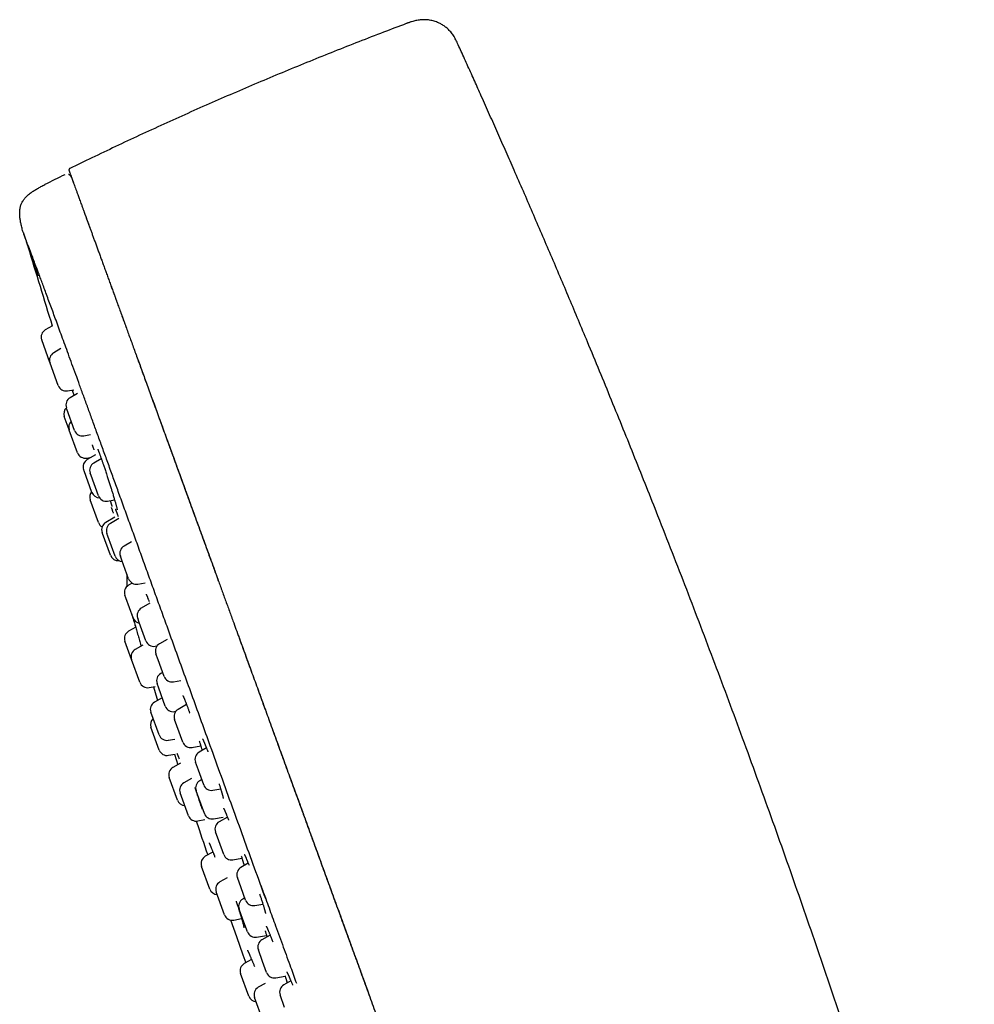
# Model space of a CAD drawing. Header units: millimetres. Extents: x 8 to 562, y 12 to 805.
# Tile 479 of 538: x 72 to 129, y 745 to 805. Entities that reach past the tile are written whole.
import ezdxf

# ---------------------------------------------------------------- set-up
doc = ezdxf.new("R2010")
doc.units = ezdxf.units.MM

msp = doc.modelspace()

# ---------------------------------------------------------------- linework, layer by layer
at = {"color": 7, "linetype": 'Continuous', "lineweight": 30}
for p, q in [((98.058, 803.344), (98.056, 803.349)), ((73.093, 794.9), (73.086, 794.896)), ((74.711, 795.336), (74.698, 795.361)), ((73.556, 786.383), (73.125, 786.134)), ((72.907, 785.527), (72.905, 785.53)), ((73.405, 784.157), (72.907, 785.527)), ((74.07, 785.005), (73.629, 784.75)), ((73.405, 784.157), (73.407, 784.152)), ((73.42, 784.117), (73.409, 784.146)), ((73.909, 782.774), (73.42, 784.117)), ((74.465, 782.452), (74.847, 782.52)), ((74.747, 782.502), (74.761, 782.455)), ((75.065, 782.296), (74.617, 782.036)), ((74.426, 781.351), (74.397, 781.432)), ((74.896, 780.06), (74.426, 781.351)), ((74.566, 780.091), (74.27, 780.903)), ((74.572, 780.073), (74.566, 780.091)), ((75.065, 778.718), (74.572, 780.073)), ((75.453, 779.738), (75.853, 779.809)), ((75.622, 778.397), (75.913, 778.448)), ((76.161, 778.591), (75.657, 778.3)), ((76.504, 778.358), (76.051, 778.096)), ((75.463, 777.626), (75.437, 777.696)), ((75.937, 776.324), (75.463, 777.626)), ((75.888, 777.336), (75.831, 777.492)), ((76.331, 776.119), (75.888, 777.336)), ((75.838, 775.863), (75.836, 775.87)), ((76.336, 774.497), (75.838, 775.863)), ((76.887, 775.798), (77.305, 775.872)), ((77.314, 774.819), (76.772, 774.506)), ((77.568, 774.74), (77.06, 774.447)), ((76.573, 773.845), (76.552, 773.902)), ((77.052, 772.529), (76.573, 773.845)), ((76.896, 773.689), (76.84, 773.843)), ((77.34, 772.47), (76.896, 773.689)), ((78.33, 773.344), (77.876, 773.081)), ((77.747, 772.226), (77.656, 772.477)), ((78.156, 771.105), (77.747, 772.226)), ((78.052, 771.39), (78.052, 770.641)), ((78.373, 770.844), (78.151, 770.717)), ((78.712, 770.783), (79.15, 770.86)), ((77.988, 769.959), (77.932, 770.113)), ((78.431, 768.74), (77.988, 769.959)), ((79.43, 769.627), (78.921, 769.333)), ((78.371, 768.877), (78.38, 768.851)), ((78.798, 768.464), (78.701, 768.729)), ((78.58, 768.183), (78.155, 767.944)), ((79.201, 767.356), (78.798, 768.464)), ((78.333, 766.232), (77.931, 767.337)), ((79.004, 767.091), (78.557, 766.839)), ((79.758, 767.035), (79.875, 767.056)), ((80.475, 767.446), (80.022, 767.184)), ((79.935, 766.218), (79.802, 766.58)), ((78.833, 764.859), (78.333, 766.232)), ((80.302, 765.208), (79.935, 766.218)), ((80.212, 765.456), (80.091, 765.386)), ((79.394, 764.539), (79.752, 764.606)), ((79.977, 764.492), (79.872, 764.782)), ((80.859, 764.886), (81.314, 764.966)), ((80.371, 763.409), (79.977, 764.492)), ((80.175, 763.916), (79.715, 763.657)), ((81.651, 763.515), (81.145, 763.223)), ((79.991, 761.677), (79.491, 763.05)), ((80.928, 763.088), (81.004, 763.101)), ((81.07, 762.22), (80.925, 762.619)), ((81.425, 761.246), (81.07, 762.22)), ((80.003, 760.767), (79.503, 762.14)), ((80.552, 761.357), (80.951, 761.431)), ((81.981, 760.925), (82.51, 761.018)), ((80.565, 760.447), (80.96, 760.521)), ((80.92, 760.514), (81.123, 759.881)), ((82.854, 760.89), (82.407, 760.632)), ((81.296, 759.977), (80.831, 759.716)), ((82.365, 759.541), (82.187, 760.028)), ((82.687, 758.655), (82.365, 759.541)), ((81.106, 757.737), (80.606, 759.109)), ((81.949, 759.041), (81.49, 758.782)), ((82.569, 758.98), (82.448, 758.911)), ((81.765, 756.802), (81.265, 758.175)), ((82.395, 757.85), (82.229, 758.307)), ((83.244, 758.334), (83.715, 758.417)), ((82.728, 756.934), (82.395, 757.85)), ((82.327, 756.482), (82.766, 756.564)), ((83.285, 756.612), (83.871, 756.716)), ((84.116, 756.721), (83.617, 756.432)), ((83.596, 755.282), (83.397, 755.828)), ((83.896, 754.455), (83.596, 755.282)), ((83.244, 754.608), (82.785, 754.349)), ((84.453, 754.134), (84.999, 754.23)), ((85.378, 753.93), (84.939, 753.676)), ((83.059, 752.369), (82.56, 753.742)), ((84.112, 753.053), (83.666, 752.802)), ((84.944, 752.453), (84.719, 753.072)), ((83.942, 750.822), (83.442, 752.195)), ((85.219, 751.699), (84.944, 752.453)), ((85.168, 751.839), (85.048, 751.77)), ((85.06, 750.526), (84.828, 751.166)), ((85.775, 751.378), (86.262, 751.464)), ((84.503, 750.502), (84.979, 750.591)), ((85.327, 749.793), (85.06, 750.526)), ((85.884, 749.471), (86.485, 749.577)), ((86.698, 749.594), (86.208, 749.311)), ((86.244, 748.005), (85.989, 748.707)), ((85.058, 748.402), (85.232, 747.926)), ((85.58, 748.122), (85.141, 747.875)), ((86.488, 747.334), (86.244, 748.005)), ((85.416, 745.895), (84.916, 747.268)), ((87.045, 747.013), (87.604, 747.111)), ((87.948, 746.831), (87.52, 746.584)), ((86.404, 746.675), (85.983, 746.438)), ((86.258, 744.458), (85.758, 745.831)), ((87.575, 745.226), (87.3, 745.98))]:
    msp.add_line(p, q, dxfattribs=at)
at = {"color": 7, "linetype": 'Continuous', "lineweight": 30, "flags": 128}
for points in [[(78.333, 769.008), (78.351, 768.948), (78.371, 768.877)], [(79.648, 764.586), (79.862, 763.89), (79.901, 763.761)], [(84.301, 750.506), (84.661, 749.499), (85.058, 748.402)]]:
    msp.add_lwpolyline(points, dxfattribs=at)
at = {"color": 7, "linetype": 'Continuous', "lineweight": 30}
for centre, radius, start, end in [((176.415, 587.517), 231.703, 116.15064, 116.48322), ((837.923, 1022.423), 800, 196.802782, 197.161217), ((73.375, 785.701), 0.5, 120, 200), ((73.879, 784.317), 0.5, 120, 200), ((74.378, 782.945), 0.5, 200, 280), ((74.867, 781.603), 0.5, 120, 200), ((74.74, 781.074), 0.5, 133.57587, 200), ((75.036, 780.262), 0.5, 133.57818, 200), ((75.366, 780.231), 0.5, 200, 280), ((75.535, 778.889), 0.5, 200, 280), ((75.907, 777.867), 0.5, 120, 200), ((76.301, 777.663), 0.5, 120, 200), ((76.306, 776.041), 0.5, 140, 200), ((76.407, 776.495), 0.5, 200, 268.90386), ((76.8, 776.29), 0.5, 200, 280), ((76.806, 774.668), 0.5, 200, 239.28121), ((77.022, 774.073), 0.5, 120, 200), ((77.31, 774.014), 0.5, 120, 200), ((78.126, 772.648), 0.5, 120, 200), ((77.522, 772.7), 0.5, 200, 275.41597), ((77.809, 772.641), 0.5, 200, 266.42182), ((78.626, 771.276), 0.5, 200, 280), ((78.401, 770.284), 0.5, 120, 200), ((79.171, 768.9), 0.5, 120, 200), ((78.901, 768.911), 0.5, 200, 260), ((78.401, 767.508), 0.5, 119.41476, 200), ((79.671, 767.527), 0.5, 200, 280), ((80.272, 766.751), 0.5, 120, 200), ((78.803, 766.403), 0.5, 119.41476, 200), ((80.341, 764.953), 0.5, 120, 200), ((80.772, 765.379), 0.5, 200, 280), ((79.302, 765.03), 0.5, 200, 280.58524), ((79.961, 763.221), 0.5, 119.41476, 200), ((80.841, 763.58), 0.5, 200, 280), ((81.395, 762.79), 0.5, 120, 200), ((79.973, 762.311), 0.5, 133.57818, 200), ((80.461, 761.848), 0.5, 200, 280.58524), ((81.895, 761.417), 0.5, 200, 280), ((80.473, 760.938), 0.5, 200, 280.65937), ((82.657, 760.199), 0.5, 120, 200), ((81.076, 759.28), 0.5, 119.34063, 200), ((81.735, 758.346), 0.5, 119.41476, 200), ((82.698, 758.478), 0.5, 120, 200), ((83.157, 758.826), 0.5, 200, 280), ((81.576, 757.908), 0.5, 200, 266.42182), ((83.198, 757.105), 0.5, 200, 280), ((82.235, 756.973), 0.5, 200, 280.58524), ((388.068, 858.688), 322.456, 198.48091, 198.86388), ((83.867, 755.999), 0.5, 120, 200), ((84.366, 754.626), 0.5, 200, 280), ((83.03, 753.913), 0.5, 119.34063, 200), ((85.189, 753.243), 0.5, 120, 200), ((83.912, 752.366), 0.5, 119.41476, 200), ((83.529, 752.54), 0.5, 200, 266.42182), ((85.298, 751.337), 0.5, 120, 200), ((85.689, 751.87), 0.5, 200, 280), ((84.412, 750.993), 0.5, 200, 280.58524), ((85.797, 749.964), 0.5, 200, 280), ((86.458, 748.878), 0.5, 120, 200), ((85.386, 747.439), 0.5, 119.34063, 200), ((86.958, 747.505), 0.5, 200, 280), ((86.228, 746.002), 0.5, 119.41476, 200), ((87.77, 746.151), 0.5, 120, 200), ((85.886, 746.066), 0.5, 200, 266.42182)]:
    msp.add_arc(centre, radius, start, end, dxfattribs=at)
for points, knots in [([(94.913, 804.625), (94.458, 804.454), (93.505, 804.094), (92.057, 803.534), (90.57, 802.947), (89.086, 802.35), (87.606, 801.743), (86.131, 801.125), (84.66, 800.497), (83.193, 799.859), (81.73, 799.211), (80.272, 798.553), (78.819, 797.885), (77.371, 797.207), (75.967, 796.538), (75.048, 796.091), (74.609, 795.877)], [0, 0, 0, 0, 0.0659085, 0.1382047, 0.2105103, 0.2828236, 0.3551429, 0.4274664, 0.4997924, 0.5721193, 0.6444452, 0.7167685, 0.7890874, 0.8614001, 0.9337051, 1, 1, 1, 1]), ([(98.056, 803.349), (98.033, 803.399), (97.989, 803.498), (97.919, 803.642), (97.846, 803.777), (97.768, 803.903), (97.687, 804.019), (97.603, 804.124), (97.516, 804.22), (97.428, 804.306), (97.34, 804.382), (97.247, 804.454), (97.151, 804.52), (97.052, 804.58), (96.958, 804.631), (96.855, 804.68), (96.739, 804.728), (96.606, 804.773), (96.469, 804.809), (96.329, 804.837), (96.185, 804.856), (96.04, 804.864), (95.898, 804.864), (95.762, 804.854), (95.629, 804.837), (95.498, 804.812), (95.369, 804.78), (95.258, 804.748), (95.164, 804.717), (95.103, 804.695), (95.061, 804.68), (95.035, 804.671), (95.002, 804.659), (94.961, 804.644), (94.93, 804.632), (94.912, 804.625)], [0, 0, 0, 0, 0.0435425, 0.0853535, 0.1255102, 0.1640502, 0.2009874, 0.2363141, 0.2700031, 0.3020108, 0.3322831, 0.3607613, 0.3937467, 0.4237384, 0.4507366, 0.4770597, 0.5127563, 0.5490716, 0.5859224, 0.6232221, 0.6608862, 0.6988384, 0.7360297, 0.7714525, 0.8051469, 0.8408966, 0.8748018, 0.9084599, 0.9307552, 0.9523992, 0.9589214, 0.9654197, 0.9740224, 0.9855497, 1, 1, 1, 1]), ([(129.217, 718.615), (129.157, 718.826), (128.976, 719.46), (128.672, 720.516), (128.304, 721.784), (127.934, 723.048), (127.56, 724.314), (127.16, 725.659), (126.731, 727.088), (126.273, 728.6), (125.808, 730.118), (125.308, 731.737), (124.772, 733.455), (124.2, 735.268), (123.624, 737.075), (123.044, 738.875), (122.461, 740.668), (121.807, 742.655), (121.079, 744.839), (120.275, 747.219), (119.461, 749.599), (118.636, 751.978), (117.8, 754.358), (116.954, 756.736), (116.097, 759.112), (115.245, 761.445), (114.398, 763.735), (113.557, 765.981), (112.708, 768.221), (111.852, 770.455), (110.989, 772.682), (110.18, 774.746), (109.426, 776.65), (108.728, 778.396), (108.023, 780.144), (107.31, 781.896), (106.589, 783.651), (105.922, 785.26), (105.312, 786.722), (104.761, 788.035), (104.207, 789.344), (103.653, 790.646), (103.099, 791.94), (102.545, 793.225), (101.991, 794.502), (101.457, 795.723), (100.944, 796.891), (100.45, 798.009), (99.952, 799.131), (99.485, 800.177), (99.049, 801.15), (98.645, 802.048), (98.313, 802.782), (98.117, 803.216), (98.057, 803.349)], [0, 0, 0, 0, 0.007256, 0.021905, 0.036495, 0.051065, 0.065654, 0.0803, 0.097676, 0.115168, 0.132749, 0.150392, 0.171437, 0.192486, 0.213492, 0.234418, 0.255272, 0.276072, 0.303879, 0.331673, 0.359499, 0.387373, 0.415286, 0.443226, 0.47118, 0.499137, 0.525696, 0.552237, 0.578748, 0.60522, 0.631648, 0.658059, 0.678826, 0.699627, 0.720481, 0.741408, 0.762415, 0.783464, 0.799251, 0.815016, 0.830741, 0.846406, 0.861991, 0.877477, 0.892871, 0.908213, 0.921707, 0.935225, 0.9488, 0.96246, 0.973274, 0.984173, 0.995175, 1, 1, 1, 1]), ([(74.7, 795.362), (74.698, 795.364), (74.696, 795.368), (74.693, 795.376), (74.688, 795.383), (74.684, 795.39), (74.679, 795.398), (74.673, 795.406), (74.668, 795.414), (74.661, 795.422), (74.654, 795.43), (74.647, 795.437), (74.641, 795.444), (74.637, 795.448), (74.63, 795.454), (74.621, 795.462), (74.607, 795.473), (74.587, 795.487), (74.559, 795.502), (74.537, 795.513), (74.523, 795.516), (74.522, 795.516)], [0, 0, 0, 0, 0.1364252, 0.2603291, 0.3717345, 0.4706718, 0.5571837, 0.631334, 0.6932238, 0.743029, 0.7810935, 0.8082118, 0.8183252, 0.8268554, 0.8354416, 0.8504524, 0.8733806, 0.9043814, 0.9447662, 0.9966214, 1, 1, 1, 1]), ([(74.608, 795.878), (74.603, 795.875), (74.592, 795.87), (74.577, 795.858), (74.564, 795.843), (74.555, 795.825), (74.55, 795.805), (74.549, 795.785), (74.553, 795.767), (74.558, 795.755), (74.56, 795.75)], [0, 0, 0, 0, 0.118439, 0.241072, 0.369511, 0.501889, 0.63366, 0.760703, 0.882048, 1, 1, 1, 1]), ([(74.559, 795.752), (74.559, 795.752), (74.558, 795.754), (74.561, 795.747), (74.567, 795.731), (74.577, 795.702), (74.592, 795.662), (74.611, 795.61), (74.633, 795.547), (74.66, 795.473), (74.691, 795.388), (74.727, 795.291), (74.767, 795.181), (74.811, 795.058), (74.861, 794.923), (74.914, 794.776), (74.972, 794.616), (75.035, 794.444), (75.095, 794.281), (75.149, 794.13), (75.198, 793.996), (75.25, 793.853), (75.306, 793.698), (75.366, 793.533), (75.43, 793.36), (75.495, 793.179), (75.564, 792.991), (75.637, 792.791), (75.714, 792.579), (75.791, 792.367), (75.868, 792.156), (75.943, 791.95), (76.021, 791.734), (76.103, 791.509), (76.189, 791.274), (76.277, 791.033), (76.366, 790.787), (76.457, 790.536), (76.552, 790.277), (76.65, 790.008), (76.75, 789.733), (76.851, 789.453), (76.955, 789.169), (77.062, 788.875), (77.172, 788.574), (77.284, 788.264), (77.398, 787.951), (77.513, 787.637), (77.627, 787.322), (77.745, 786.999), (77.865, 786.669), (77.988, 786.332), (78.113, 785.987), (78.241, 785.636), (78.371, 785.277), (78.504, 784.912), (78.639, 784.543), (78.774, 784.17), (78.912, 783.793), (79.051, 783.411), (79.198, 783.006), (79.354, 782.577), (79.519, 782.123), (79.687, 781.664), (79.856, 781.198), (80.028, 780.727), (80.201, 780.25), (80.377, 779.768), (80.557, 779.273), (80.742, 778.765), (80.931, 778.245), (81.122, 777.721), (81.314, 777.192), (81.508, 776.659), (81.709, 776.107), (81.918, 775.534), (82.133, 774.941), (82.35, 774.345), (82.568, 773.746), (82.787, 773.144), (83.007, 772.54), (83.236, 771.913), (83.472, 771.264), (83.717, 770.592), (83.962, 769.918), (84.208, 769.242), (84.494, 768.455), (84.821, 767.556), (85.189, 766.546), (85.558, 765.533), (85.927, 764.52), (86.296, 763.504), (86.677, 762.458), (87.069, 761.38), (87.473, 760.271), (87.877, 759.161), (88.281, 758.05), (88.684, 756.944), (89.084, 755.845), (89.482, 754.752), (89.88, 753.658), (90.281, 752.556), (90.685, 751.447), (91.091, 750.33), (91.498, 749.214), (91.904, 748.097), (92.31, 746.981), (92.716, 745.865), (93.122, 744.749), (93.528, 743.634), (93.934, 742.521), (94.339, 741.408), (94.743, 740.296), (95.148, 739.185), (95.552, 738.075), (95.913, 737.082), (96.232, 736.206), (96.509, 735.446), (96.785, 734.687), (97.061, 733.929), (97.336, 733.171), (97.612, 732.415), (97.886, 731.66), (98.154, 730.926), (98.414, 730.212), (98.666, 729.518), (98.917, 728.828), (99.168, 728.14), (99.417, 727.455), (99.665, 726.774), (99.894, 726.146), (100.104, 725.569), (100.295, 725.043), (100.485, 724.521), (100.674, 724.001), (100.862, 723.486), (101.048, 722.974), (101.233, 722.466), (101.416, 721.963), (101.597, 721.465), (101.777, 720.972), (101.954, 720.485), (102.129, 720.003), (102.302, 719.528), (102.469, 719.071), (102.628, 718.633), (102.781, 718.214), (102.931, 717.8), (103.079, 717.393), (103.225, 716.992), (103.373, 716.586), (103.523, 716.175), (103.673, 715.762), (103.82, 715.357), (103.964, 714.961), (104.104, 714.577), (104.24, 714.204), (104.371, 713.843), (104.5, 713.491), (104.625, 713.146), (104.748, 712.807), (104.869, 712.477), (104.986, 712.156), (105.099, 711.844), (105.209, 711.543), (105.315, 711.251), (105.418, 710.969), (105.517, 710.697), (105.612, 710.434), (105.704, 710.182), (105.792, 709.94), (105.877, 709.707), (105.958, 709.484), (106.038, 709.264), (106.118, 709.046), (106.196, 708.831), (106.27, 708.628), (106.34, 708.433), (106.384, 708.312), (106.407, 708.251)], [0, 0, 0, 0, 0.000001, 0.008782, 0.017563, 0.026344, 0.035124, 0.043904, 0.052527, 0.06115, 0.069774, 0.078397, 0.087199, 0.096001, 0.104803, 0.113602, 0.122401, 0.1312, 0.139999, 0.145748, 0.151497, 0.157247, 0.162997, 0.168746, 0.174495, 0.179915, 0.185335, 0.190756, 0.196177, 0.201598, 0.206115, 0.210633, 0.21515, 0.219668, 0.224187, 0.228705, 0.232964, 0.237223, 0.241481, 0.245739, 0.249997, 0.254094, 0.258192, 0.26229, 0.266388, 0.270486, 0.274584, 0.278449, 0.282313, 0.286177, 0.290041, 0.293905, 0.29777, 0.301635, 0.305498, 0.309361, 0.313223, 0.317016, 0.320809, 0.324602, 0.328396, 0.332708, 0.33702, 0.341332, 0.345645, 0.349959, 0.354272, 0.358586, 0.3629, 0.367418, 0.371935, 0.376451, 0.380967, 0.385483, 0.389999, 0.394926, 0.399854, 0.404783, 0.409711, 0.414639, 0.419567, 0.424494, 0.429915, 0.435336, 0.440757, 0.446178, 0.451599, 0.459666, 0.467731, 0.475797, 0.483864, 0.491931, 0.499998, 0.508779, 0.51756, 0.52634, 0.535121, 0.543901, 0.552525, 0.56115, 0.569774, 0.578398, 0.587198, 0.595998, 0.604798, 0.613598, 0.622399, 0.631199, 0.639999, 0.648799, 0.657598, 0.666397, 0.675197, 0.683999, 0.692801, 0.701601, 0.70765, 0.713699, 0.719749, 0.725799, 0.731849, 0.737897, 0.743944, 0.749992, 0.755593, 0.761195, 0.766798, 0.7724, 0.778001, 0.783601, 0.7892, 0.793598, 0.797997, 0.802395, 0.806794, 0.811194, 0.815596, 0.82, 0.824402, 0.828802, 0.833202, 0.837601, 0.841999, 0.846398, 0.850797, 0.854831, 0.858865, 0.862898, 0.866932, 0.870965, 0.874998, 0.879388, 0.883779, 0.88817, 0.892562, 0.896953, 0.901265, 0.905576, 0.909887, 0.914197, 0.918596, 0.922996, 0.927396, 0.931796, 0.936197, 0.940598, 0.945, 0.949401, 0.953802, 0.958202, 0.962601, 0.966999, 0.971398, 0.975797, 0.980638, 0.985479, 0.99032, 0.995161, 1, 1, 1, 1]), ([(71.798, 791.993), (71.784, 792.043), (71.756, 792.138), (71.719, 792.277), (71.686, 792.406), (71.659, 792.525), (71.636, 792.637), (71.618, 792.742), (71.601, 792.851), (71.588, 792.965), (71.579, 793.082), (71.577, 793.191), (71.58, 793.3), (71.59, 793.408), (71.607, 793.516), (71.633, 793.618), (71.666, 793.716), (71.707, 793.809), (71.754, 793.895), (71.805, 793.975), (71.861, 794.05), (71.924, 794.124), (71.995, 794.197), (72.075, 794.272), (72.165, 794.347), (72.256, 794.417), (72.35, 794.483), (72.444, 794.545), (72.546, 794.61), (72.65, 794.671), (72.755, 794.73), (72.859, 794.787), (72.972, 794.846), (73.05, 794.885), (73.091, 794.906)], [0, 0, 0, 0, 0.042685, 0.0818891, 0.1180411, 0.1515069, 0.1826015, 0.2115982, 0.2387366, 0.2734011, 0.3054309, 0.3352455, 0.3632171, 0.3945773, 0.424324, 0.4529453, 0.4809079, 0.5086672, 0.5366755, 0.561228, 0.5865923, 0.6130736, 0.6409938, 0.6706997, 0.7025721, 0.737038, 0.7656499, 0.7963429, 0.8294079, 0.8651794, 0.8954359, 0.9278197, 0.9625793, 1, 1, 1, 1]), ([(74.713, 795.33), (74.714, 795.325), (74.718, 795.316), (74.728, 795.287), (74.742, 795.248), (74.761, 795.197), (74.783, 795.137), (74.808, 795.069), (74.826, 795.017), (74.835, 794.993)], [0, 0, 0, 0, 0.146744, 0.293564, 0.440446, 0.587375, 0.734339, 0.872923, 1, 1, 1, 1]), ([(75.487, 793.202), (75.504, 793.155), (75.541, 793.054), (75.603, 792.885), (75.671, 792.696), (75.739, 792.509), (75.791, 792.367), (75.819, 792.291), (75.825, 792.274)], [0, 0, 0, 0, 0.175553, 0.380988, 0.586375, 0.791779, 0.95323, 1, 1, 1, 1]), ([(71.798, 791.993), (71.799, 791.991), (71.8, 791.989), (71.805, 791.972), (71.813, 791.947), (71.821, 791.926), (71.824, 791.916)], [0, 0, 0, 0, 0.279984, 0.559991, 0.779988, 1, 1, 1, 1]), ([(86.431, 751.785), (86.207, 752.401), (85.76, 753.633), (85.091, 755.48), (84.422, 757.326), (83.753, 759.171), (83.133, 760.883), (82.561, 762.463), (82.037, 763.91), (81.513, 765.356), (80.992, 766.8), (80.522, 768.101), (80.105, 769.257), (79.74, 770.267), (79.377, 771.27), (79.017, 772.266), (78.66, 773.253), (78.306, 774.232), (77.955, 775.201), (77.621, 776.124), (77.305, 776.996), (77.007, 777.818), (76.716, 778.621), (76.431, 779.405), (76.155, 780.166), (75.888, 780.902), (75.629, 781.614), (75.378, 782.304), (75.136, 782.972), (74.902, 783.612), (74.679, 784.226), (74.466, 784.808), (74.264, 785.361), (74.074, 785.882), (73.895, 786.371), (73.727, 786.83), (73.569, 787.26), (73.415, 787.68), (73.266, 788.082), (73.125, 788.466), (72.995, 788.817), (72.877, 789.137), (72.768, 789.427), (72.67, 789.692), (72.58, 789.931), (72.485, 790.182), (72.39, 790.433), (72.292, 790.692), (72.203, 790.925), (72.123, 791.135), (72.052, 791.32), (71.987, 791.49), (71.929, 791.641), (71.881, 791.767), (71.845, 791.862), (71.831, 791.898), (71.824, 791.915)], [0, 0, 0, 0, 0.02785, 0.055702, 0.083566, 0.111455, 0.139391, 0.161373, 0.183382, 0.205418, 0.22748, 0.249543, 0.265188, 0.280816, 0.296436, 0.312057, 0.327694, 0.343361, 0.359079, 0.374841, 0.38891, 0.402931, 0.416921, 0.430895, 0.444873, 0.458629, 0.472438, 0.486317, 0.500185, 0.514229, 0.528217, 0.542176, 0.55613, 0.570102, 0.58388, 0.597704, 0.611543, 0.625364, 0.641008, 0.656596, 0.672156, 0.687705, 0.703257, 0.718823, 0.734413, 0.750035, 0.773419, 0.796796, 0.820144, 0.84347, 0.86678, 0.890081, 0.91754, 0.945006, 0.972489, 1, 1, 1, 1]), ([(71.832, 791.895), (71.833, 791.891), (71.836, 791.883), (71.841, 791.87), (71.845, 791.857), (71.849, 791.844), (71.854, 791.831), (71.858, 791.818), (71.862, 791.806), (71.866, 791.794), (71.87, 791.784), (71.873, 791.774), (71.876, 791.765), (71.879, 791.757), (71.882, 791.749), (71.884, 791.741), (71.887, 791.732), (71.89, 791.724), (71.897, 791.704), (71.908, 791.671), (71.924, 791.623), (71.946, 791.557), (71.976, 791.47), (72.014, 791.357), (72.057, 791.229), (72.105, 791.086), (72.159, 790.927), (72.217, 790.756), (72.28, 790.572), (72.347, 790.375), (72.418, 790.165), (72.494, 789.943), (72.575, 789.708), (72.637, 789.527), (72.674, 789.42), (72.681, 789.4)], [0, 0, 0, 0, 0.0165146, 0.0321916, 0.0470304, 0.0610301, 0.0741902, 0.0862974, 0.0975935, 0.1080782, 0.1177509, 0.1257009, 0.1330031, 0.1396573, 0.1459724, 0.15232, 0.158701, 0.1651154, 0.1715631, 0.2027241, 0.2345198, 0.2663868, 0.3232913, 0.3801962, 0.4371016, 0.4980716, 0.5590421, 0.6200133, 0.6809852, 0.7419574, 0.8029299, 0.8639029, 0.9248762, 0.9858496, 1, 1, 1, 1]), ([(77.091, 788.797), (77.117, 788.723), (77.183, 788.541), (77.293, 788.241), (77.415, 787.906), (77.537, 787.57), (77.659, 787.235), (77.784, 786.891), (77.908, 786.551), (77.991, 786.322), (78.03, 786.214)], [0, 0, 0, 0, 0.095852, 0.235162, 0.374431, 0.502121, 0.629896, 0.757816, 0.885946, 1, 1, 1, 1]), ([(78.6, 784.65), (78.6, 784.648), (78.649, 784.515), (78.747, 784.244), (78.896, 783.837), (79.047, 783.422), (79.158, 783.116), (79.22, 782.946), (79.23, 782.918)], [0, 0, 0, 0, 0.003711, 0.241691, 0.479469, 0.716988, 0.954186, 1, 1, 1, 1]), ([(74.761, 782.455), (74.762, 782.454), (74.762, 782.451), (74.768, 782.433), (74.778, 782.404), (74.791, 782.363), (74.807, 782.31), (74.827, 782.248), (74.843, 782.197), (74.851, 782.172)], [0, 0, 0, 0, 0.142298, 0.285262, 0.429004, 0.571716, 0.713939, 0.85817, 1, 1, 1, 1]), ([(79.456, 782.299), (79.485, 782.218), (79.572, 781.979), (79.72, 781.573), (79.898, 781.084), (80.079, 780.587), (80.262, 780.084), (80.448, 779.573), (80.636, 779.056), (80.827, 778.532), (81.018, 778.005), (81.21, 777.477), (81.403, 776.949), (81.596, 776.419), (81.791, 775.882), (81.988, 775.34), (82.188, 774.792), (82.388, 774.242), (82.589, 773.69), (82.79, 773.138), (82.99, 772.588), (83.19, 772.039), (83.383, 771.507), (83.511, 771.157), (83.571, 770.991)], [0, 0, 0, 0, 0.023986, 0.070867, 0.117764, 0.164699, 0.211694, 0.258769, 0.305945, 0.353243, 0.400675, 0.447216, 0.493631, 0.539941, 0.586163, 0.633151, 0.680081, 0.726966, 0.773821, 0.820657, 0.866649, 0.912643, 0.958646, 1, 1, 1, 1]), ([(75.948, 779.185), (75.948, 779.185), (75.948, 779.185), (75.95, 779.181), (75.953, 779.174), (75.958, 779.163), (75.964, 779.146), (75.974, 779.122), (75.986, 779.089), (76.001, 779.05), (76.017, 779.005), (76.035, 778.955), (76.048, 778.916), (76.055, 778.896)], [0, 0, 0, 0, 0.042752, 0.101123, 0.166728, 0.239614, 0.319819, 0.425771, 0.53968, 0.653933, 0.767918, 0.881216, 1, 1, 1, 1]), ([(76.286, 778.935), (76.286, 778.935), (76.286, 778.934), (76.288, 778.929), (76.291, 778.922), (76.296, 778.912), (76.301, 778.9), (76.307, 778.885), (76.315, 778.866), (76.325, 778.843), (76.337, 778.812), (76.352, 778.775), (76.37, 778.729), (76.39, 778.675), (76.411, 778.618), (76.436, 778.551), (76.463, 778.474), (76.494, 778.388), (76.524, 778.304), (76.552, 778.221), (76.58, 778.142), (76.607, 778.062), (76.637, 777.974), (76.671, 777.873), (76.71, 777.759), (76.751, 777.635), (76.794, 777.503), (76.841, 777.362), (76.885, 777.226), (76.926, 777.097), (76.965, 776.978), (77.003, 776.857), (77.041, 776.738), (77.077, 776.622), (77.112, 776.512), (77.144, 776.408), (77.178, 776.298), (77.212, 776.185), (77.246, 776.072), (77.277, 775.968), (77.305, 775.873), (77.331, 775.785), (77.355, 775.702), (77.377, 775.622), (77.398, 775.546), (77.417, 775.476), (77.434, 775.413), (77.447, 775.359), (77.456, 775.321), (77.461, 775.296), (77.465, 775.281), (77.466, 775.272), (77.467, 775.267), (77.467, 775.268), (77.467, 775.268)], [0, 0, 0, 0, 0.007336, 0.020214, 0.031098, 0.039973, 0.049922, 0.06055, 0.07186, 0.08441, 0.098676, 0.114659, 0.132357, 0.151422, 0.170024, 0.187906, 0.212131, 0.234794, 0.255925, 0.275547, 0.293673, 0.311, 0.329117, 0.351339, 0.374738, 0.399325, 0.42512, 0.452149, 0.480414, 0.502334, 0.524867, 0.54801, 0.570977, 0.593264, 0.614874, 0.635813, 0.656082, 0.682072, 0.706888, 0.730544, 0.75305, 0.774721, 0.797013, 0.82011, 0.844005, 0.868688, 0.893849, 0.918852, 0.94365, 0.958199, 0.972069, 0.985257, 0.997687, 1, 1, 1, 1]), ([(77.045, 775.826), (77.046, 775.822), (77.052, 775.802), (77.062, 775.768), (77.075, 775.723), (77.088, 775.679), (77.1, 775.635), (77.111, 775.596), (77.121, 775.562), (77.128, 775.534), (77.134, 775.512), (77.138, 775.495), (77.141, 775.482), (77.142, 775.476), (77.143, 775.475), (77.143, 775.475), (77.143, 775.475)], [0, 0, 0, 0, 0.020811, 0.100134, 0.185254, 0.276181, 0.37293, 0.473923, 0.569832, 0.659142, 0.741603, 0.81714, 0.886589, 0.936872, 0.997233, 1, 1, 1, 1]), ([(77.105, 775.407), (77.105, 775.407), (77.105, 775.407), (77.107, 775.402), (77.11, 775.393), (77.116, 775.379), (77.124, 775.358), (77.136, 775.326), (77.151, 775.284), (77.169, 775.234), (77.19, 775.175), (77.21, 775.119), (77.223, 775.08), (77.229, 775.065)], [0, 0, 0, 0, 0.023882, 0.083836, 0.147189, 0.213518, 0.318618, 0.430513, 0.549282, 0.674484, 0.801323, 0.922233, 1, 1, 1, 1]), ([(77.351, 775.315), (77.351, 775.316), (77.35, 775.317), (77.352, 775.312), (77.356, 775.304), (77.362, 775.289), (77.372, 775.267), (77.383, 775.239), (77.397, 775.205), (77.412, 775.166), (77.429, 775.123), (77.446, 775.077), (77.463, 775.031), (77.48, 774.984), (77.499, 774.932), (77.514, 774.892), (77.523, 774.867), (77.524, 774.864)], [0, 0, 0, 0, 0.006446, 0.065621, 0.122107, 0.200823, 0.276477, 0.356245, 0.440257, 0.527632, 0.611883, 0.691689, 0.767036, 0.837912, 0.904992, 0.985421, 1, 1, 1, 1]), ([(79.209, 770.185), (79.208, 770.185), (79.208, 770.186), (79.211, 770.18), (79.214, 770.173), (79.22, 770.161), (79.227, 770.145), (79.235, 770.128), (79.242, 770.11), (79.25, 770.091), (79.26, 770.069), (79.271, 770.041), (79.285, 770.006), (79.303, 769.963), (79.322, 769.913), (79.344, 769.858), (79.365, 769.802), (79.38, 769.762), (79.387, 769.743)], [0, 0, 0, 0, 0.029328, 0.080632, 0.12846, 0.197667, 0.258119, 0.31302, 0.363171, 0.408674, 0.458462, 0.517987, 0.587256, 0.666271, 0.755035, 0.83646, 0.923994, 1, 1, 1, 1]), ([(78.371, 768.877), (78.372, 768.876), (78.373, 768.872), (78.382, 768.843), (78.395, 768.797), (78.414, 768.732), (78.439, 768.651), (78.468, 768.553), (78.501, 768.44), (78.539, 768.311), (78.581, 768.17), (78.627, 768.017), (78.675, 767.854), (78.723, 767.693), (78.769, 767.537), (78.813, 767.39), (78.857, 767.241), (78.892, 767.125), (78.911, 767.058), (78.916, 767.041)], [0, 0, 0, 0, 0.064501, 0.128957, 0.193511, 0.258638, 0.323488, 0.387819, 0.452153, 0.517014, 0.58243, 0.646912, 0.711045, 0.775421, 0.828288, 0.880255, 0.931641, 0.982769, 1, 1, 1, 1]), ([(84.754, 767.74), (84.77, 767.699), (84.866, 767.435), (85.086, 766.83), (85.415, 765.926), (85.787, 764.903), (86.132, 763.957), (86.352, 763.351), (86.448, 763.088)], [0, 0, 0, 0, 0.026943, 0.170937, 0.390897, 0.610852, 0.830736, 1, 1, 1, 1]), ([(81.426, 764.059), (81.426, 764.059), (81.426, 764.059), (81.431, 764.049), (81.437, 764.036), (81.445, 764.019), (81.454, 764), (81.463, 763.98), (81.473, 763.957), (81.485, 763.929), (81.501, 763.893), (81.52, 763.848), (81.541, 763.796), (81.563, 763.74), (81.587, 763.681), (81.611, 763.619), (81.635, 763.555), (81.662, 763.486), (81.69, 763.412), (81.72, 763.333), (81.749, 763.255), (81.777, 763.179), (81.804, 763.104), (81.826, 763.046), (81.838, 763.012), (81.841, 763.003)], [0, 0, 0, 0, 0.024949, 0.065563, 0.110283, 0.150184, 0.185603, 0.217815, 0.246919, 0.284356, 0.32804, 0.377986, 0.434212, 0.483731, 0.536421, 0.587843, 0.637368, 0.684989, 0.74183, 0.795685, 0.846552, 0.894428, 0.939403, 0.985451, 1, 1, 1, 1]), ([(86.824, 762.054), (86.852, 761.978), (87.001, 761.567), (87.273, 760.82), (87.639, 759.814), (88.006, 758.807), (88.395, 757.737), (88.808, 756.603), (89.244, 755.405), (89.68, 754.207), (90.116, 753.009), (90.552, 751.811), (90.975, 750.65), (91.384, 749.526), (91.779, 748.439), (92.175, 747.352), (92.472, 746.536), (92.637, 746.083), (92.67, 745.991)], [0, 0, 0, 0, 0.014178, 0.077117, 0.139962, 0.202732, 0.265455, 0.340072, 0.41464, 0.48917, 0.563672, 0.638154, 0.712628, 0.780183, 0.847746, 0.915322, 0.982919, 1, 1, 1, 1]), ([(82.417, 761.317), (82.425, 761.292), (82.442, 761.239), (82.465, 761.164), (82.488, 761.092), (82.508, 761.027), (82.526, 760.966), (82.544, 760.907), (82.56, 760.852), (82.575, 760.802), (82.586, 760.766), (82.592, 760.746), (82.593, 760.74)], [0, 0, 0, 0, 0.111786, 0.23613, 0.351884, 0.459019, 0.558682, 0.663347, 0.776353, 0.866145, 0.960535, 1, 1, 1, 1]), ([(82.619, 761.432), (82.619, 761.432), (82.619, 761.433), (82.62, 761.431), (82.623, 761.426), (82.626, 761.419), (82.632, 761.41), (82.638, 761.398), (82.644, 761.385), (82.651, 761.37), (82.66, 761.353), (82.669, 761.333), (82.68, 761.31), (82.691, 761.284), (82.703, 761.256), (82.715, 761.23), (82.725, 761.207), (82.733, 761.187), (82.74, 761.171), (82.747, 761.154), (82.756, 761.132), (82.769, 761.101), (82.786, 761.06), (82.806, 761.011), (82.828, 760.956), (82.851, 760.898), (82.874, 760.84), (82.897, 760.781), (82.92, 760.722), (82.936, 760.68), (82.944, 760.659)], [0, 0, 0, 0, 0.012081, 0.042142, 0.068352, 0.097354, 0.130592, 0.168033, 0.198617, 0.231303, 0.266104, 0.303032, 0.342104, 0.383325, 0.423731, 0.458907, 0.48882, 0.513477, 0.532886, 0.547816, 0.572617, 0.605804, 0.647351, 0.697225, 0.750458, 0.802314, 0.852808, 0.901955, 0.949769, 1, 1, 1, 1]), ([(81.071, 760.564), (81.071, 760.564), (81.071, 760.564), (81.075, 760.557), (81.079, 760.546), (81.086, 760.532), (81.093, 760.515), (81.101, 760.497), (81.109, 760.478), (81.117, 760.457), (81.128, 760.43), (81.141, 760.396), (81.158, 760.352), (81.178, 760.299), (81.193, 760.26), (81.201, 760.238), (81.201, 760.238)], [0, 0, 0, 0, 0.0534922, 0.1304554, 0.2064117, 0.2811336, 0.3516354, 0.4168947, 0.4768718, 0.5346033, 0.5987477, 0.6848807, 0.7810123, 0.887151, 0.9974255, 1, 1, 1, 1]), ([(83.618, 758.728), (83.627, 758.701), (83.644, 758.648), (83.667, 758.573), (83.69, 758.501), (83.711, 758.43), (83.732, 758.363), (83.749, 758.304), (83.764, 758.252), (83.777, 758.208), (83.787, 758.172), (83.795, 758.146), (83.8, 758.128), (83.804, 758.113), (83.808, 758.098), (83.813, 758.079), (83.819, 758.058), (83.825, 758.034), (83.832, 758.008), (83.84, 757.975), (83.849, 757.94), (83.856, 757.908), (83.861, 757.885), (83.865, 757.868), (83.867, 757.857), (83.868, 757.851), (83.868, 757.846), (83.869, 757.844), (83.869, 757.843), (83.869, 757.843), (83.869, 757.843)], [0, 0, 0, 0, 0.058983, 0.1127, 0.168087, 0.225155, 0.282316, 0.333692, 0.378738, 0.421677, 0.456677, 0.483741, 0.49944, 0.512383, 0.531996, 0.552208, 0.576943, 0.606189, 0.639933, 0.675216, 0.739798, 0.798158, 0.842824, 0.883051, 0.918802, 0.937779, 0.955215, 0.97452, 0.998765, 1, 1, 1, 1]), ([(82.145, 758.505), (82.146, 758.501), (82.161, 758.461), (82.188, 758.383), (82.23, 758.261), (82.277, 758.123), (82.328, 757.972), (82.379, 757.82), (82.429, 757.668), (82.478, 757.516), (82.525, 757.367), (82.559, 757.26), (82.576, 757.203), (82.579, 757.194)], [0, 0, 0, 0, 0.011073, 0.097589, 0.183799, 0.298309, 0.412389, 0.52609, 0.639472, 0.752613, 0.865617, 0.978411, 1, 1, 1, 1]), ([(83.884, 757.258), (83.884, 757.258), (83.884, 757.258), (83.886, 757.255), (83.888, 757.25), (83.892, 757.244), (83.897, 757.235), (83.902, 757.224), (83.909, 757.21), (83.917, 757.193), (83.927, 757.172), (83.938, 757.147), (83.95, 757.122), (83.959, 757.101), (83.967, 757.083), (83.973, 757.068), (83.98, 757.053), (83.987, 757.036), (83.998, 757.01), (84.014, 756.973), (84.035, 756.923), (84.06, 756.861), (84.09, 756.788), (84.125, 756.699), (84.159, 756.611), (84.183, 756.55), (84.192, 756.526)], [0, 0, 0, 0, 0.023697, 0.06277, 0.097064, 0.12653, 0.154205, 0.185324, 0.219985, 0.258193, 0.299952, 0.34961, 0.391822, 0.424294, 0.447045, 0.466245, 0.486439, 0.507626, 0.529803, 0.579627, 0.634585, 0.694754, 0.769469, 0.85096, 0.939259, 1, 1, 1, 1]), ([(83.009, 755.164), (83.009, 755.164), (83.008, 755.165), (83.011, 755.16), (83.015, 755.153), (83.021, 755.142), (83.028, 755.128), (83.036, 755.11), (83.047, 755.087), (83.058, 755.062), (83.07, 755.037), (83.08, 755.014), (83.091, 754.988), (83.104, 754.957), (83.12, 754.919), (83.138, 754.876), (83.158, 754.827), (83.179, 754.774), (83.202, 754.716), (83.228, 754.65), (83.257, 754.575), (83.292, 754.484), (83.326, 754.394), (83.35, 754.33), (83.359, 754.306)], [0, 0, 0, 0, 0.013359, 0.050333, 0.085183, 0.118482, 0.153924, 0.19659, 0.242685, 0.286942, 0.325641, 0.358769, 0.387556, 0.430241, 0.472894, 0.519445, 0.573278, 0.621592, 0.67457, 0.732212, 0.794517, 0.861489, 0.949, 1, 1, 1, 1]), ([(85.137, 754.467), (85.137, 754.468), (85.136, 754.468), (85.139, 754.464), (85.144, 754.455), (85.152, 754.441), (85.163, 754.42), (85.177, 754.392), (85.194, 754.356), (85.213, 754.315), (85.232, 754.272), (85.252, 754.229), (85.27, 754.187), (85.289, 754.143), (85.307, 754.099), (85.33, 754.045), (85.359, 753.977), (85.392, 753.894), (85.416, 753.836), (85.427, 753.807)], [0, 0, 0, 0, 0.011715, 0.056529, 0.107481, 0.163746, 0.218785, 0.29651, 0.368342, 0.43629, 0.505648, 0.562345, 0.617479, 0.666854, 0.71341, 0.760386, 0.839658, 0.92024, 1, 1, 1, 1]), ([(84.958, 754.359), (84.961, 754.349), (84.974, 754.309), (84.994, 754.245), (85.018, 754.167), (85.039, 754.099), (85.057, 754.038), (85.073, 753.985), (85.085, 753.946), (85.092, 753.92), (85.097, 753.903), (85.101, 753.888), (85.105, 753.875), (85.109, 753.862), (85.113, 753.847), (85.118, 753.829), (85.123, 753.809), (85.127, 753.794), (85.129, 753.787), (85.129, 753.786)], [0, 0, 0, 0, 0.040341, 0.163965, 0.279906, 0.388149, 0.488673, 0.581455, 0.666332, 0.700455, 0.732586, 0.76272, 0.790856, 0.816993, 0.847555, 0.888525, 0.939881, 0.99469, 1, 1, 1, 1]), ([(86.057, 752.089), (86.067, 752.059), (86.088, 751.998), (86.118, 751.908), (86.151, 751.811), (86.183, 751.713), (86.214, 751.615), (86.242, 751.528), (86.267, 751.448), (86.29, 751.374), (86.311, 751.305), (86.33, 751.239), (86.348, 751.177), (86.364, 751.121), (86.377, 751.073), (86.388, 751.03), (86.398, 750.99), (86.405, 750.96), (86.41, 750.939), (86.413, 750.924), (86.415, 750.911), (86.417, 750.9), (86.418, 750.894), (86.418, 750.893), (86.418, 750.893)], [0, 0, 0, 0, 0.047619, 0.09954, 0.149175, 0.21181, 0.270416, 0.325006, 0.376137, 0.426707, 0.477119, 0.527488, 0.579607, 0.634285, 0.67805, 0.724405, 0.774048, 0.827913, 0.85641, 0.885933, 0.916184, 0.944439, 0.978004, 1, 1, 1, 1]), ([(86.134, 752.604), (86.141, 752.585), (86.168, 752.509), (86.219, 752.371), (86.286, 752.187), (86.357, 751.992), (86.406, 751.859), (86.431, 751.79)], [0, 0, 0, 0, 0.0678145, 0.2811782, 0.5076506, 0.7472508, 1, 1, 1, 1]), ([(84.643, 751.631), (84.644, 751.628), (84.66, 751.583), (84.688, 751.501), (84.726, 751.387), (84.762, 751.28), (84.795, 751.18), (84.825, 751.088), (84.852, 751.003), (84.877, 750.925), (84.899, 750.854), (84.919, 750.789), (84.938, 750.728), (84.955, 750.671), (84.972, 750.616), (84.988, 750.561), (85.004, 750.505), (85.02, 750.447), (85.037, 750.387), (85.053, 750.327), (85.069, 750.269), (85.082, 750.217), (85.092, 750.173), (85.101, 750.136), (85.108, 750.103), (85.113, 750.075), (85.116, 750.055), (85.118, 750.044), (85.119, 750.036), (85.12, 750.031), (85.121, 750.026), (85.121, 750.024), (85.121, 750.024), (85.121, 750.024)], [0, 0, 0, 0, 0.004335, 0.056918, 0.106895, 0.154281, 0.199089, 0.241327, 0.281002, 0.318118, 0.352675, 0.384671, 0.414783, 0.444809, 0.474828, 0.504904, 0.537236, 0.572903, 0.611631, 0.652757, 0.696233, 0.741759, 0.778376, 0.814924, 0.851394, 0.887764, 0.921939, 0.93765, 0.952449, 0.966339, 0.979382, 0.994202, 1, 1, 1, 1]), ([(86.433, 751.778), (86.499, 751.597), (86.632, 751.236), (86.83, 750.693), (87.04, 750.117), (87.261, 749.509), (87.417, 749.082), (87.494, 748.868)], [0, 0, 0, 0, 0.186681, 0.373358, 0.560014, 0.780013, 1, 1, 1, 1]), ([(86.396, 749.845), (86.401, 749.831), (86.415, 749.789), (86.437, 749.724), (86.461, 749.649), (86.484, 749.581), (86.501, 749.527), (86.511, 749.497), (86.514, 749.487)], [0, 0, 0, 0, 0.103973, 0.322434, 0.525465, 0.714098, 0.907444, 1, 1, 1, 1]), ([(86.459, 750.132), (86.459, 750.132), (86.458, 750.133), (86.461, 750.127), (86.466, 750.119), (86.472, 750.107), (86.48, 750.093), (86.489, 750.074), (86.499, 750.053), (86.51, 750.03), (86.521, 750.007), (86.531, 749.985), (86.543, 749.959), (86.558, 749.926), (86.576, 749.884), (86.597, 749.837), (86.62, 749.781), (86.647, 749.718), (86.677, 749.645), (86.71, 749.566), (86.745, 749.477), (86.785, 749.377), (86.825, 749.276), (86.852, 749.207), (86.864, 749.176)], [0, 0, 0, 0, 0.011761, 0.046418, 0.080844, 0.115123, 0.149768, 0.188803, 0.228394, 0.26616, 0.29999, 0.329862, 0.356732, 0.399988, 0.447789, 0.497383, 0.545433, 0.607071, 0.666005, 0.727057, 0.793178, 0.864398, 0.940746, 1, 1, 1, 1]), ([(85.329, 748.673), (85.329, 748.673), (85.329, 748.674), (85.332, 748.668), (85.337, 748.659), (85.345, 748.646), (85.352, 748.631), (85.361, 748.614), (85.372, 748.593), (85.383, 748.57), (85.395, 748.545), (85.406, 748.52), (85.416, 748.498), (85.425, 748.48), (85.432, 748.464), (85.439, 748.449), (85.447, 748.431), (85.457, 748.408), (85.469, 748.381), (85.488, 748.338), (85.512, 748.281), (85.542, 748.211), (85.571, 748.142), (85.599, 748.074), (85.628, 748.005), (85.658, 747.931), (85.689, 747.853), (85.721, 747.773), (85.743, 747.719), (85.753, 747.692)], [0, 0, 0, 0, 0.0132519, 0.0501744, 0.0858169, 0.1214061, 0.1538133, 0.1880351, 0.2240747, 0.2619329, 0.2993682, 0.3317851, 0.3590267, 0.3810772, 0.3979261, 0.4130775, 0.4322932, 0.4556571, 0.4831682, 0.5147694, 0.5784588, 0.6376654, 0.6923851, 0.7426235, 0.7905133, 0.8418316, 0.8969155, 0.9482166, 1, 1, 1, 1]), ([(87.494, 748.868), (87.568, 748.665), (87.716, 748.259), (87.921, 747.694), (88.111, 747.172), (88.226, 746.853), (88.284, 746.694)], [0, 0, 0, 0, 0.28001, 0.560009, 0.780011, 1, 1, 1, 1]), ([(87.701, 747.369), (87.701, 747.369), (87.701, 747.369), (87.701, 747.368), (87.703, 747.366), (87.704, 747.363), (87.707, 747.359), (87.712, 747.351), (87.717, 747.34), (87.724, 747.328), (87.731, 747.315), (87.74, 747.297), (87.751, 747.276), (87.764, 747.249), (87.779, 747.216), (87.795, 747.183), (87.808, 747.153), (87.818, 747.131), (87.827, 747.112), (87.833, 747.097), (87.841, 747.08), (87.852, 747.057), (87.866, 747.023), (87.886, 746.977), (87.91, 746.921), (87.938, 746.855), (87.966, 746.789), (87.993, 746.722), (88.024, 746.647), (88.046, 746.593), (88.059, 746.561)], [0, 0, 0, 0, 0.011501, 0.033627, 0.049184, 0.06281, 0.077536, 0.10968, 0.146114, 0.172448, 0.203178, 0.23869, 0.279005, 0.324143, 0.374124, 0.427939, 0.461244, 0.489021, 0.511251, 0.527923, 0.541438, 0.569251, 0.60412, 0.646047, 0.704692, 0.76356, 0.820524, 0.875497, 0.928353, 1, 1, 1, 1]), ([(87.599, 747.128), (87.607, 747.105), (87.624, 747.05), (87.646, 746.98), (87.666, 746.915), (87.682, 746.864), (87.696, 746.819), (87.707, 746.781), (87.715, 746.751), (87.722, 746.729), (87.726, 746.714), (87.728, 746.707), (87.729, 746.704)], [0, 0, 0, 0, 0.13347, 0.325977, 0.443273, 0.564283, 0.681098, 0.780149, 0.861138, 0.924018, 0.975194, 1, 1, 1, 1])]:
    msp.add_open_spline(points, degree=3, knots=knots, dxfattribs=at)

doc.saveas('drawing.dxf')
